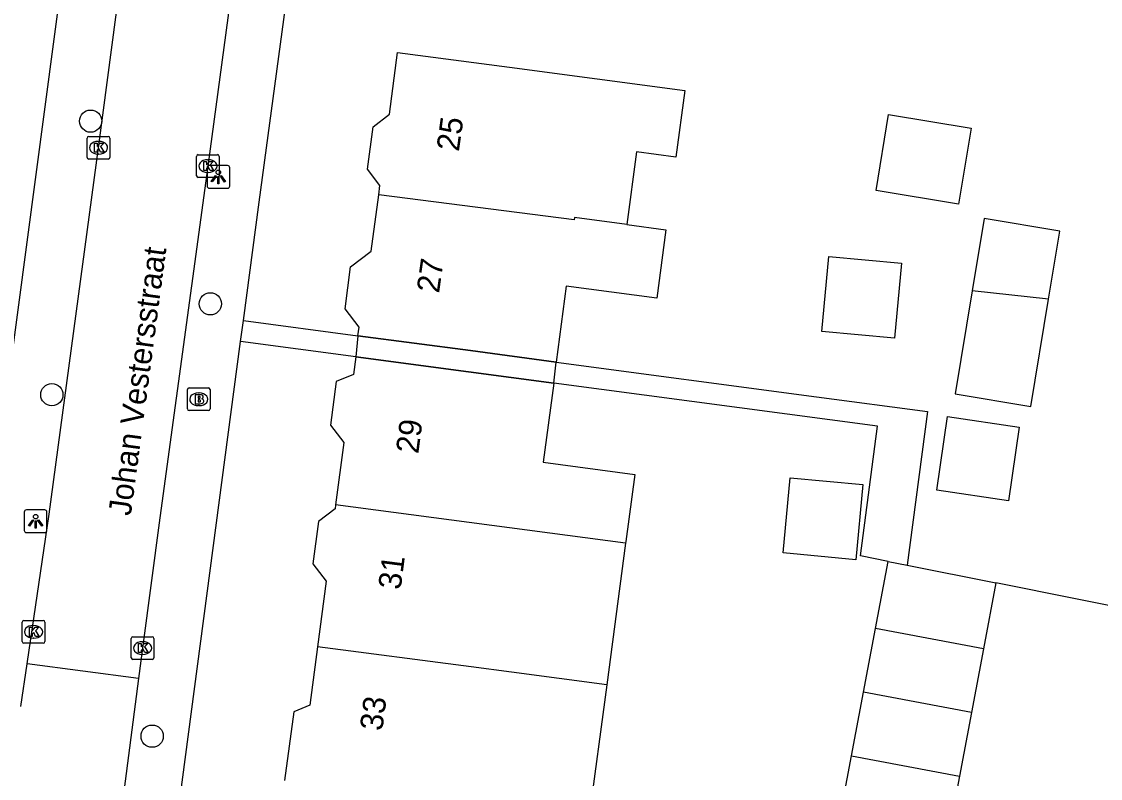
# Model space of a CAD drawing. Extents: x 161258 to 161838, y 380836 to 381727.
# Drawn here: x 161739.61 to 161787.11, y 381576.79 to 381610.1 of the extents above; entities that cross this region are included whole.
import ezdxf

# ---------------------------------------------------------------- set-up
doc = ezdxf.new("R2010")
doc.units = 0
for name, color, linetype in [('IMGEO_Boom', 7, 'Continuous'), ('IMGEO_Brandkraan', 7, 'Continuous'), ('IMGEO_Kolk', 7, 'Continuous'), ('IMGEO_Lichtpunt', 7, 'Continuous'), ('IMGEO_Openbare_ruimte_label', 7, 'Continuous'), ('IMGEO_Pand', 7, 'Continuous'), ('IMGEO_Pand_nummerreeks', 7, 'Continuous'), ('IMGEO_Pand_overbouw', 7, 'Continuous'), ('IMGEO_Rijbaan_lokaal_open', 7, 'Continuous'), ('IMGEO_Voetpad_open', 7, 'Continuous')]:
    doc.layers.add(name, color=color, linetype=linetype)

msp = doc.modelspace()

# ---------------------------------------------------------------- linework, layer by layer
at = {"layer": 'IMGEO_Boom'}
for centre in [(161742.644, 381605.719), (161747.918, 381597.678), (161740.94, 381593.674), (161745.355, 381578.647)]:
    msp.add_circle(centre, 0.489, dxfattribs=at)
at = {"layer": 'IMGEO_Brandkraan'}
for p, q in [((161746.909, 381593.052), (161746.909, 381593.904)), ((161746.984, 381593.978), (161747.836, 381593.978)), ((161747.91, 381593.904), (161747.91, 381593.052)), ((161747.397, 381593.758), (161747.422, 381593.758)), ((161747.836, 381592.978), (161746.984, 381592.978)), ((161747.42, 381593.198), (161747.395, 381593.198))]:
    msp.add_line(p, q, dxfattribs=at)
for points in [[(161746.909, 381593.052), (161746.909, 381593.904)], [(161746.984, 381593.978), (161747.836, 381593.978)], [(161747.91, 381593.904), (161747.91, 381593.052)], [(161747.257, 381593.678), (161747.257, 381593.278), (161747.47, 381593.278)], [(161747.488, 381593.678), (161747.257, 381593.678)], [(161747.436, 381593.597), (161747.382, 381593.597), (161747.382, 381593.521)], [(161747.382, 381593.521), (161747.435, 381593.521)], [(161747.444, 381593.445), (161747.382, 381593.445), (161747.382, 381593.364)], [(161747.836, 381592.978), (161746.984, 381592.978)], [(161747.382, 381593.364), (161747.444, 381593.364)]]:
    msp.add_lwpolyline(points, dxfattribs=at)
for centre, radius, start, end in [((161746.986, 381593.902), 0.0765, 91.552, 178.448), ((161746.986, 381593.902), 0.0765, 91.552, 178.448), ((161747.834, 381593.902), 0.0765, 1.552, 88.448), ((161747.834, 381593.902), 0.0765, 1.552, 88.448), ((161747.437, 381593.559), 0.0379, 267.8285, 90.9355), ((161747.445, 381593.404), 0.0404, 269.8759, 90.5077), ((161747.492, 381593.533), 0.145, 59.4692, 91.5367), ((161747.517, 381593.58), 0.0922, 285.5137, 58.1501), ((161747.522, 381593.388), 0.105, 301.3115, 78.989), ((161746.986, 381593.054), 0.0765, 181.552, 268.448), ((161746.986, 381593.054), 0.0765, 181.552, 268.448), ((161747.476, 381593.529), 0.251, 268.6676, 293.5347), ((161747.834, 381593.054), 0.0765, 271.552, 358.448), ((161747.834, 381593.054), 0.0765, 271.552, 358.448)]:
    msp.add_arc(centre, radius, start, end, dxfattribs=at)
for centre, major_axis, ratio, start_param, end_param in [((161747.396, 381593.478), (-0.387, 0.002), 0.722429, 4.712389, 7.853982), ((161747.421, 381593.478), (-0.39, 0.002), 0.717154, 1.570796, 4.712389)]:
    msp.add_ellipse(centre, major_axis=major_axis, ratio=ratio, start_param=start_param, end_param=end_param, dxfattribs=at)
at = {"layer": 'IMGEO_Kolk'}
for p, q in [((161742.493, 381604.122), (161742.493, 381604.974)), ((161742.568, 381605.048), (161743.42, 381605.048)), ((161742.981, 381604.828), (161743.006, 381604.828)), ((161743.494, 381604.974), (161743.494, 381604.122)), ((161743.42, 381604.048), (161742.568, 381604.048)), ((161743.004, 381604.268), (161742.979, 381604.268)), ((161747.311, 381603.316), (161747.311, 381604.168)), ((161747.386, 381604.242), (161748.238, 381604.242)), ((161747.799, 381604.022), (161747.824, 381604.022)), ((161748.312, 381604.168), (161748.312, 381603.316)), ((161747.822, 381603.462), (161747.797, 381603.462)), ((161748.238, 381603.242), (161747.386, 381603.242)), ((161739.633, 381582.813), (161739.633, 381583.665)), ((161739.708, 381583.739), (161740.56, 381583.739)), ((161740.121, 381583.519), (161740.146, 381583.519)), ((161740.634, 381583.665), (161740.634, 381582.813)), ((161740.144, 381582.959), (161740.119, 381582.959)), ((161744.434, 381582.099), (161744.434, 381582.951)), ((161744.509, 381583.025), (161745.361, 381583.025)), ((161745.435, 381582.951), (161745.435, 381582.099)), ((161740.56, 381582.739), (161739.708, 381582.739)), ((161744.922, 381582.805), (161744.947, 381582.805)), ((161745.361, 381582.025), (161744.509, 381582.025)), ((161744.945, 381582.245), (161744.92, 381582.245))]:
    msp.add_line(p, q, dxfattribs=at)
for points in [[(161742.493, 381604.122), (161742.493, 381604.974)], [(161742.568, 381605.048), (161743.42, 381605.048)], [(161743.494, 381604.974), (161743.494, 381604.122)], [(161742.814, 381604.748), (161742.937, 381604.748), (161742.937, 381604.597), (161743.067, 381604.748), (161743.231, 381604.748), (161743.085, 381604.597), (161743.238, 381604.348), (161743.086, 381604.348), (161743.001, 381604.512), (161742.937, 381604.445), (161742.937, 381604.348), (161742.814, 381604.348), (161742.814, 381604.748)], [(161743.42, 381604.048), (161742.568, 381604.048)], [(161747.311, 381603.316), (161747.311, 381604.168)], [(161747.386, 381604.242), (161748.238, 381604.242)], [(161747.632, 381603.942), (161747.755, 381603.942), (161747.755, 381603.791), (161747.885, 381603.942), (161748.049, 381603.942), (161747.903, 381603.791), (161748.056, 381603.542), (161747.904, 381603.542), (161747.819, 381603.706), (161747.755, 381603.639), (161747.755, 381603.542), (161747.632, 381603.542), (161747.632, 381603.942)], [(161748.312, 381604.168), (161748.312, 381603.316)], [(161748.238, 381603.242), (161747.386, 381603.242)], [(161739.633, 381582.813), (161739.633, 381583.665)], [(161739.708, 381583.739), (161740.56, 381583.739)], [(161739.954, 381583.439), (161740.077, 381583.439), (161740.077, 381583.288), (161740.207, 381583.439), (161740.371, 381583.439), (161740.225, 381583.288), (161740.378, 381583.039), (161740.226, 381583.039), (161740.141, 381583.203), (161740.077, 381583.136), (161740.077, 381583.039), (161739.954, 381583.039), (161739.954, 381583.439)], [(161740.634, 381583.665), (161740.634, 381582.813)], [(161744.434, 381582.099), (161744.434, 381582.951)], [(161744.509, 381583.025), (161745.361, 381583.025)], [(161745.435, 381582.951), (161745.435, 381582.099)], [(161740.56, 381582.739), (161739.708, 381582.739)], [(161744.755, 381582.725), (161744.878, 381582.725), (161744.878, 381582.574), (161745.008, 381582.725), (161745.172, 381582.725), (161745.026, 381582.574), (161745.179, 381582.325), (161745.027, 381582.325), (161744.942, 381582.489), (161744.878, 381582.422), (161744.878, 381582.325), (161744.755, 381582.325), (161744.755, 381582.725)], [(161745.361, 381582.025), (161744.509, 381582.025)]]:
    msp.add_lwpolyline(points, dxfattribs=at)
for centre, start, end in [((161742.57, 381604.972), 91.552, 178.448), ((161742.57, 381604.972), 91.552, 178.448), ((161743.418, 381604.972), 1.552, 88.448), ((161743.418, 381604.972), 1.552, 88.448), ((161742.57, 381604.124), 181.552, 268.448), ((161742.57, 381604.124), 181.552, 268.448), ((161743.418, 381604.124), 271.552, 358.448), ((161743.418, 381604.124), 271.552, 358.448), ((161747.388, 381604.166), 91.552, 178.448), ((161747.388, 381604.166), 91.552, 178.448), ((161748.236, 381604.166), 1.552, 88.448), ((161748.236, 381604.166), 1.552, 88.448), ((161747.388, 381603.318), 181.552, 268.448), ((161747.388, 381603.318), 181.552, 268.448), ((161748.236, 381603.318), 271.552, 358.448), ((161748.236, 381603.318), 271.552, 358.448), ((161739.71, 381583.663), 91.552, 178.448), ((161739.71, 381583.663), 91.552, 178.448), ((161740.558, 381583.663), 1.552, 88.448), ((161740.558, 381583.663), 1.552, 88.448), ((161744.511, 381582.949), 91.552, 178.448), ((161744.511, 381582.949), 91.552, 178.448), ((161745.359, 381582.949), 1.552, 88.448), ((161745.359, 381582.949), 1.552, 88.448), ((161739.71, 381582.815), 181.552, 268.448), ((161739.71, 381582.815), 181.552, 268.448), ((161740.558, 381582.815), 271.552, 358.448), ((161740.558, 381582.815), 271.552, 358.448), ((161744.511, 381582.101), 181.552, 268.448), ((161744.511, 381582.101), 181.552, 268.448), ((161745.359, 381582.101), 271.552, 358.448), ((161745.359, 381582.101), 271.552, 358.448)]:
    msp.add_arc(centre, 0.0765, start, end, dxfattribs=at)
for centre, major_axis, ratio, start_param, end_param in [((161742.98, 381604.548), (-0.387, 0.002), 0.722429, 4.712389, 7.853982), ((161743.005, 381604.548), (-0.39, 0.002), 0.717154, 1.570796, 4.712389), ((161747.798, 381603.742), (-0.387, 0.002), 0.722429, 4.712389, 7.853982), ((161747.823, 381603.742), (-0.39, 0.002), 0.717154, 1.570796, 4.712389), ((161740.12, 381583.239), (-0.387, 0.002), 0.722429, 4.712389, 7.853982), ((161740.145, 381583.239), (-0.39, 0.002), 0.717154, 1.570796, 4.712389), ((161744.921, 381582.525), (-0.387, 0.002), 0.722429, 4.712389, 7.853982), ((161744.946, 381582.525), (-0.39, 0.002), 0.717154, 1.570796, 4.712389)]:
    msp.add_ellipse(centre, major_axis=major_axis, ratio=ratio, start_param=start_param, end_param=end_param, dxfattribs=at)
at = {"layer": 'IMGEO_Lichtpunt'}
for p, q in [((161747.774, 381603.666), (161747.774, 381602.859)), ((161747.774, 381603.666), (161747.774, 381602.859)), ((161748.676, 381603.761), (161747.868, 381603.761)), ((161748.676, 381603.761), (161747.868, 381603.761)), ((161748.77, 381602.859), (161748.77, 381603.666)), ((161748.77, 381602.859), (161748.77, 381603.666)), ((161747.868, 381602.765), (161748.676, 381602.765)), ((161747.868, 381602.765), (161748.676, 381602.765)), ((161739.725, 381588.512), (161739.725, 381587.705)), ((161739.725, 381588.512), (161739.725, 381587.705)), ((161740.627, 381588.607), (161739.819, 381588.607)), ((161740.627, 381588.607), (161739.819, 381588.607)), ((161740.721, 381587.705), (161740.721, 381588.512)), ((161740.721, 381587.705), (161740.721, 381588.512)), ((161739.819, 381587.611), (161740.627, 381587.611)), ((161739.819, 381587.611), (161740.627, 381587.611))]:
    msp.add_line(p, q, dxfattribs=at)
for points in [[(161748.148, 381603.33), (161748.187, 381603.302), (161747.999, 381603.04), (161747.961, 381603.067), (161748.148, 381603.33)], [(161748.25, 381603.282), (161748.297, 381603.282), (161748.297, 381602.96), (161748.25, 381602.96), (161748.25, 381603.282)], [(161748.36, 381603.302), (161748.398, 381603.329), (161748.585, 381603.067), (161748.546, 381603.039), (161748.36, 381603.302)], [(161740.099, 381588.176), (161740.138, 381588.148), (161739.95, 381587.886), (161739.912, 381587.913), (161740.099, 381588.176)], [(161740.311, 381588.148), (161740.349, 381588.175), (161740.536, 381587.913), (161740.497, 381587.885), (161740.311, 381588.148)], [(161740.201, 381588.128), (161740.248, 381588.128), (161740.248, 381587.806), (161740.201, 381587.806), (161740.201, 381588.128)]]:
    msp.add_lwpolyline(points, dxfattribs=at)
for centre in [(161748.273, 381603.464), (161740.224, 381588.31)]:
    msp.add_circle(centre, 0.0994, dxfattribs=at)
for centre, start, end in [((161747.868, 381603.666), 90, 180), ((161747.868, 381603.666), 90, 180), ((161748.676, 381603.666), 0, 90), ((161748.676, 381603.666), 0, 90), ((161747.868, 381602.859), 180, 270), ((161747.868, 381602.859), 180, 270), ((161748.676, 381602.859), 270, 0), ((161748.676, 381602.859), 270, 360), ((161739.819, 381588.512), 90, 180), ((161739.819, 381588.512), 90, 180), ((161740.627, 381588.512), 0, 90), ((161740.627, 381588.512), 0, 90), ((161739.819, 381587.705), 180, 270), ((161739.819, 381587.705), 180, 270), ((161740.627, 381587.705), 270, 0), ((161740.627, 381587.705), 270, 360)]:
    msp.add_arc(centre, 0.0946, start, end, dxfattribs=at)
at = {"layer": 'IMGEO_Pand'}
for points in [[(161755.332, 381602.48), (161755.386, 381602.887), (161754.835, 381603.608), (161755.082, 381605.472), (161755.8, 381606.021), (161756.162, 381608.746), (161761.094, 381608.09), (161768.811, 381607.063), (161768.42, 381604.129), (161766.677, 381604.361), (161766.253, 381601.17)], [(161780.861, 381602.07), (161777.229, 381602.671), (161777.782, 381606.014), (161781.414, 381605.413), (161780.861, 381602.07)], [(161754.417, 381596.275), (161754.467, 381596.651), (161753.849, 381597.46), (161754.094, 381599.302), (161755.001, 381599.996), (161755.332, 381602.48)], [(161766.253, 381601.17), (161763.952, 381601.476), (161763.939, 381601.376), (161755.332, 381602.48)], [(161766.253, 381601.17), (161767.974, 381600.941), (161767.572, 381597.922), (161763.586, 381598.452), (161763.142, 381595.114)], [(161784.824, 381597.882), (161785.32, 381600.877), (161781.994, 381601.428), (161781.469, 381598.253)], [(161778.047, 381596.16), (161774.843, 381596.459), (161775.152, 381599.763), (161778.356, 381599.464), (161778.047, 381596.16)], [(161781.469, 381598.253), (161780.717, 381593.711), (161784.043, 381593.161), (161784.824, 381597.882)], [(161784.824, 381597.882), (161781.469, 381598.253)], [(161754.417, 381596.275), (161759.374, 381595.615), (161763.142, 381595.114)], [(161754.324, 381595.343), (161754.222, 381594.573), (161753.462, 381594.259), (161753.207, 381592.341), (161753.8, 381591.566), (161753.435, 381588.827)], [(161763.039, 381594.183), (161759.281, 381594.683), (161754.324, 381595.343)], [(161763.039, 381594.183), (161762.576, 381590.704), (161766.605, 381590.169), (161766.211, 381587.209), (161766.203, 381587.145)], [(161783.056, 381589.01), (161779.906, 381589.473), (161780.383, 381592.716), (161783.533, 381592.254), (161783.056, 381589.01)], [(161773.445, 381590.017), (161776.649, 381589.718), (161776.341, 381586.414), (161773.137, 381586.713), (161773.445, 381590.017)], [(161753.435, 381588.827), (161753.412, 381588.649), (161752.683, 381588.09), (161752.436, 381586.236), (161753.021, 381585.471), (161752.637, 381582.578)], [(161766.203, 381587.145), (161753.435, 381588.827)], [(161766.203, 381587.145), (161765.382, 381580.905)], [(161777.203, 381583.382), (161777.762, 381586.338)], [(161777.762, 381586.338), (161778.603, 381586.17)], [(161778.603, 381586.17), (161782.505, 381585.389)], [(161782.505, 381585.389), (161781.962, 381582.492)], [(161776.673, 381580.581), (161777.203, 381583.382)], [(161781.962, 381582.492), (161777.203, 381583.382)], [(161752.637, 381582.578), (161752.295, 381580.008), (161751.591, 381579.718), (161751.188, 381576.688)], [(161765.382, 381580.905), (161761.18, 381581.457), (161759.396, 381581.691), (161752.637, 381582.578)], [(161781.962, 381582.492), (161781.435, 381579.687)], [(161765.382, 381580.905), (161764.569, 381574.925), (161760.386, 381575.481)], [(161776.143, 381577.779), (161776.673, 381580.581)], [(161781.435, 381579.687), (161776.673, 381580.581)], [(161781.435, 381579.687), (161780.909, 381576.885)], [(161775.614, 381574.978), (161776.143, 381577.779)], [(161776.143, 381577.779), (161780.909, 381576.885)], [(161780.909, 381576.885), (161780.383, 381574.083)]]:
    msp.add_lwpolyline(points, dxfattribs=at)
at = {"layer": 'IMGEO_Pand_overbouw'}
msp.add_lwpolyline([(161763.039, 381594.183), (161763.142, 381595.114), (161759.374, 381595.615), (161754.417, 381596.275), (161754.324, 381595.343), (161759.281, 381594.683)], close=True, dxfattribs=at)
at = {"layer": 'IMGEO_Rijbaan_lokaal_open'}
for points in [[(161739.855, 381581.833), (161740.814, 381588.417), (161742.995, 381604.548), (161744.354, 381614.846)], [(161749.217, 381614.192), (161747.81, 381603.742), (161745.701, 381588.26), (161744.935, 381582.525), (161744.761, 381581.189)], [(161784.977, 381540.142), (161793.109, 381583.267), (161782.505, 381585.389)], [(161739.579, 381579.945), (161739.855, 381581.833)], [(161744.761, 381581.189), (161739.855, 381581.833)], [(161744.761, 381581.189), (161743.094, 381568.418)]]:
    msp.add_lwpolyline(points, dxfattribs=at)
at = {"layer": 'IMGEO_Voetpad_open'}
for points in [[(161745.302, 381641.497), (161744.895, 381638.467), (161737.106, 381579.978)], [(161749.372, 381596.944), (161750.063, 381602.151), (161754.739, 381636.721), (161755.234, 381640.215)], [(161749.249, 381596.016), (161749.372, 381596.944)], [(161749.372, 381596.944), (161754.417, 381596.275)], [(161746.014, 381571.629), (161749.249, 381596.016)], [(161754.324, 381595.343), (161749.249, 381596.016)], [(161763.142, 381595.114), (161774.615, 381593.589), (161779.503, 381592.939), (161778.603, 381586.17)], [(161777.762, 381586.338), (161776.539, 381586.583), (161777.298, 381592.286), (161763.039, 381594.183)]]:
    msp.add_lwpolyline(points, dxfattribs=at)

# ---------------------------------------------------------------- texts
at = {"layer": 'IMGEO_Openbare_ruimte_label'}
msp.add_text('Johan Vestersstraat', height=1, rotation=82.4129, dxfattribs=at).set_placement((161744.412, 381588.318))
at = {"layer": 'IMGEO_Pand_nummerreeks'}
for s, rotation, p in [('25', 82.0361, (161758.86, 381604.355)), ('27', 82.0361, (161757.987, 381598.12)), ('29', 82.5902, (161757.074, 381591.051)), ('31', 82.5919, (161756.294, 381585.064)), ('33', 82.5919, (161755.487, 381578.852))]:
    msp.add_text(s, height=1, rotation=rotation, dxfattribs=at).set_placement(p)

doc.saveas('drawing.dxf')
